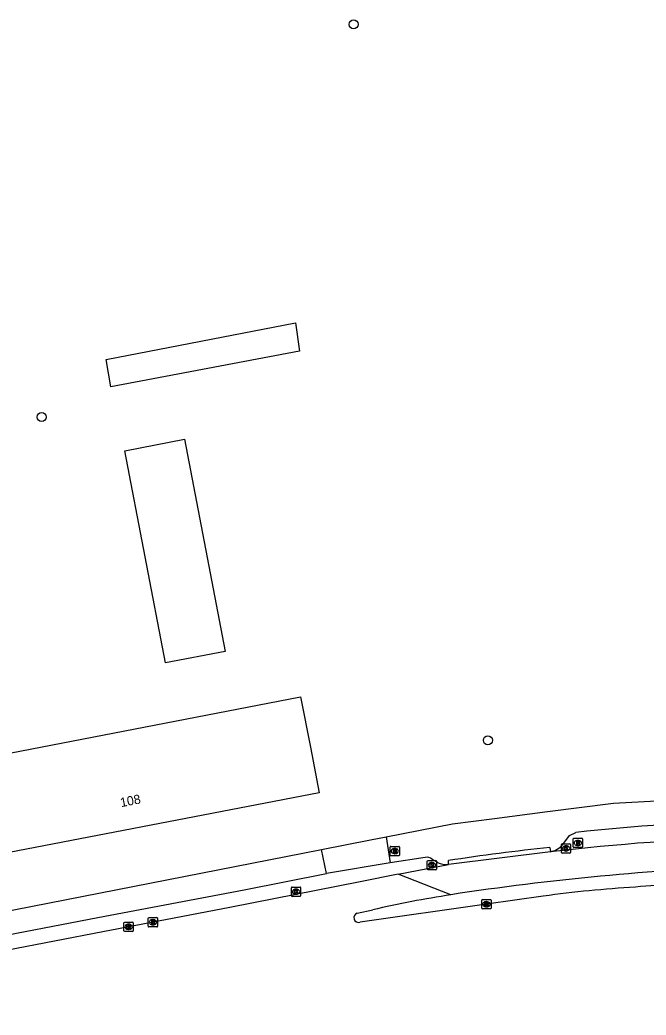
# Model space of a CAD drawing. Extents: x 160026 to 161302, y 384757 to 385701.
# Drawn here: x 160926.5 to 160994.2, y 384868 to 384975.5 of the extents above; entities that cross this region are included whole.
import ezdxf

# ---------------------------------------------------------------- set-up
doc = ezdxf.new("R2010")
doc.units = 0
for name, color, linetype in [('IMGEO_Boom', 7, 'Continuous'), ('IMGEO_Brandkraan', 7, 'Continuous'), ('IMGEO_Fietspad_open', 7, 'Continuous'), ('IMGEO_Kolk', 7, 'Continuous'), ('IMGEO_Pand', 7, 'Continuous'), ('IMGEO_Pand_nummerreeks', 7, 'Continuous'), ('IMGEO_Rijbaan_lokaal_gesloten', 7, 'Continuous'), ('IMGEO_Rijbaan_regionaal_gesloten', 7, 'Continuous'), ('IMGEO_Rioolput', 7, 'Continuous'), ('IMGEO_Voetpad_open', 7, 'Continuous')]:
    doc.layers.add(name, color=color, linetype=linetype)

msp = doc.modelspace()

# ---------------------------------------------------------------- linework, layer by layer
at = {"layer": 'IMGEO_Boom'}
for centre in [(160962.6, 384975.06), (160928.88, 384932.65), (160977.12, 384897.73)]:
    msp.add_circle(centre, 0.489, dxfattribs=at)
at = {"layer": 'IMGEO_Brandkraan'}
for p, q in [((160966.55, 384885.33), (160966.55, 384886.19)), ((160966.63, 384886.26), (160967.48, 384886.26)), ((160967.48, 384885.26), (160966.63, 384885.26)), ((160967.04, 384886.04), (160967.07, 384886.04)), ((160967.06, 384885.48), (160967.04, 384885.48)), ((160967.55, 384886.19), (160967.55, 384885.33))]:
    msp.add_line(p, q, dxfattribs=at)
for points in [[(160966.55, 384885.33), (160966.55, 384886.19)], [(160966.63, 384886.26), (160967.48, 384886.26)], [(160967.48, 384885.26), (160966.63, 384885.26)], [(160966.9, 384885.96), (160966.9, 384885.56), (160967.11, 384885.56)], [(160967.13, 384885.96), (160966.9, 384885.96)], [(160967.08, 384885.88), (160967.03, 384885.88), (160967.03, 384885.8)], [(160967.03, 384885.8), (160967.08, 384885.8)], [(160967.09, 384885.73), (160967.03, 384885.73), (160967.03, 384885.65)], [(160967.03, 384885.65), (160967.09, 384885.65)], [(160967.55, 384886.19), (160967.55, 384885.33)]]:
    msp.add_lwpolyline(points, dxfattribs=at)
for centre, radius, start, end in [((160966.63, 384886.19), 0.0765, 91.552, 178.448), ((160966.63, 384886.19), 0.0765, 91.552, 178.448), ((160966.63, 384885.34), 0.0765, 181.552, 268.448), ((160966.63, 384885.34), 0.0765, 181.552, 268.448), ((160967.08, 384885.84), 0.0379, 267.8285, 90.9355), ((160967.09, 384885.69), 0.0404, 269.8759, 90.5077), ((160967.12, 384885.81), 0.251, 268.6676, 293.5347), ((160967.14, 384885.82), 0.145, 59.4692, 91.5367), ((160967.16, 384885.86), 0.0922, 285.5137, 58.1501), ((160967.17, 384885.67), 0.105, 301.3115, 78.989), ((160967.48, 384886.19), 0.0765, 1.552, 88.448), ((160967.48, 384886.19), 0.0765, 1.552, 88.448), ((160967.48, 384885.34), 0.0765, 271.552, 358.448), ((160967.48, 384885.34), 0.0765, 271.552, 358.448)]:
    msp.add_arc(centre, radius, start, end, dxfattribs=at)
for centre, major_axis, ratio, start_param, end_param in [((160967.04, 384885.76), (-0.387, 0.002), 0.722429, 4.712389, 7.853982), ((160967.06, 384885.76), (-0.39, 0.002), 0.717154, 1.570796, 4.712389)]:
    msp.add_ellipse(centre, major_axis=major_axis, ratio=ratio, start_param=start_param, end_param=end_param, dxfattribs=at)
at = {"layer": 'IMGEO_Fietspad_open'}
for points in [[(160966.57, 384884.49), (160959.69, 384883.33)], [(160970.35, 384885.08), (160966.57, 384884.49)], [(160971.67, 384884.54), (160971.4, 384884.7), (160971.08, 384884.9)], [(160922.19, 384876.13), (160934.95, 384878.6), (160950.79, 384881.58), (160959.69, 384883.33)]]:
    msp.add_lwpolyline(points, dxfattribs=at)
for centre, radius, start, end in [((160970.5, 384884.1), 0.991, 53.9118, 98.6419), ((160972.71, 384886.65), 2.35, 243.7435, 274.2013)]:
    msp.add_arc(centre, radius, start, end, dxfattribs=at)
at = {"layer": 'IMGEO_Kolk'}
for p, q in [((160985.07, 384885.62), (160985.07, 384886.47)), ((160985.14, 384886.55), (160986, 384886.55)), ((160985.56, 384886.33), (160985.58, 384886.33)), ((160986.07, 384886.47), (160986.07, 384885.62)), ((160986, 384885.55), (160985.14, 384885.55)), ((160985.58, 384885.77), (160985.56, 384885.77)), ((160970.57, 384883.81), (160970.57, 384884.66)), ((160970.65, 384884.74), (160971.5, 384884.74)), ((160971.06, 384884.52), (160971.08, 384884.52)), ((160971.57, 384884.66), (160971.57, 384883.81)), ((160971.5, 384883.74), (160970.65, 384883.74)), ((160971.08, 384883.96), (160971.06, 384883.96)), ((160955.88, 384880.95), (160955.88, 384881.8)), ((160955.96, 384881.88), (160956.81, 384881.88)), ((160956.37, 384881.65), (160956.39, 384881.65)), ((160956.39, 384881.1), (160956.37, 384881.1)), ((160956.88, 384881.8), (160956.88, 384880.95)), ((160956.81, 384880.87), (160955.96, 384880.87)), ((160976.46, 384879.59), (160976.46, 384880.45)), ((160976.54, 384880.52), (160977.39, 384880.52)), ((160976.95, 384880.3), (160976.98, 384880.3)), ((160977.47, 384880.45), (160977.47, 384879.59)), ((160977.39, 384879.52), (160976.54, 384879.52)), ((160976.97, 384879.74), (160976.95, 384879.74)), ((160937.78, 384877.15), (160937.78, 384878)), ((160937.86, 384878.08), (160938.71, 384878.08)), ((160938.27, 384877.86), (160938.3, 384877.86)), ((160938.79, 384878), (160938.79, 384877.15)), ((160938.71, 384877.08), (160937.86, 384877.08)), ((160938.29, 384877.3), (160938.27, 384877.3))]:
    msp.add_line(p, q, dxfattribs=at)
for points in [[(160985.07, 384885.62), (160985.07, 384886.47)], [(160985.14, 384886.55), (160986, 384886.55)], [(160986.07, 384886.47), (160986.07, 384885.62)], [(160986, 384885.55), (160985.14, 384885.55)], [(160985.39, 384886.25), (160985.51, 384886.25), (160985.51, 384886.09), (160985.64, 384886.25), (160985.81, 384886.25), (160985.66, 384886.1), (160985.81, 384885.85), (160985.66, 384885.85), (160985.58, 384886.01), (160985.51, 384885.94), (160985.51, 384885.85), (160985.39, 384885.85), (160985.39, 384886.25)], [(160970.57, 384883.81), (160970.57, 384884.66)], [(160970.65, 384884.74), (160971.5, 384884.74)], [(160970.89, 384884.44), (160971.02, 384884.44), (160971.02, 384884.29), (160971.14, 384884.44), (160971.31, 384884.44), (160971.16, 384884.29), (160971.32, 384884.04), (160971.16, 384884.04), (160971.08, 384884.2), (160971.02, 384884.14), (160971.02, 384884.04), (160970.89, 384884.04), (160970.89, 384884.44)], [(160971.57, 384884.66), (160971.57, 384883.81)], [(160971.5, 384883.74), (160970.65, 384883.74)], [(160955.88, 384880.95), (160955.88, 384881.8)], [(160955.96, 384881.88), (160956.81, 384881.88)], [(160956.2, 384881.57), (160956.33, 384881.57), (160956.33, 384881.42), (160956.45, 384881.57), (160956.62, 384881.57), (160956.47, 384881.42), (160956.63, 384881.17), (160956.47, 384881.17), (160956.39, 384881.34), (160956.33, 384881.27), (160956.33, 384881.17), (160956.2, 384881.17), (160956.2, 384881.57)], [(160956.88, 384881.8), (160956.88, 384880.95)], [(160956.81, 384880.87), (160955.96, 384880.87)], [(160976.46, 384879.59), (160976.46, 384880.45)], [(160976.54, 384880.52), (160977.39, 384880.52)], [(160976.78, 384880.22), (160976.91, 384880.22), (160976.91, 384880.07), (160977.04, 384880.22), (160977.2, 384880.22), (160977.06, 384880.07), (160977.21, 384879.82), (160977.06, 384879.82), (160976.97, 384879.99), (160976.91, 384879.92), (160976.91, 384879.82), (160976.78, 384879.82), (160976.78, 384880.22)], [(160977.47, 384880.45), (160977.47, 384879.59)], [(160977.39, 384879.52), (160976.54, 384879.52)], [(160937.78, 384877.15), (160937.78, 384878)], [(160937.86, 384878.08), (160938.71, 384878.08)], [(160938.1, 384877.78), (160938.23, 384877.78), (160938.23, 384877.62), (160938.36, 384877.78), (160938.52, 384877.78), (160938.38, 384877.63), (160938.53, 384877.38), (160938.38, 384877.38), (160938.29, 384877.54), (160938.23, 384877.47), (160938.23, 384877.38), (160938.1, 384877.38), (160938.1, 384877.78)], [(160938.79, 384878), (160938.79, 384877.15)], [(160938.71, 384877.08), (160937.86, 384877.08)]]:
    msp.add_lwpolyline(points, dxfattribs=at)
for centre, start, end in [((160985.15, 384886.47), 91.552, 178.448), ((160985.15, 384886.47), 91.552, 178.448), ((160985.99, 384886.47), 1.552, 88.448), ((160985.99, 384886.47), 1.552, 88.448), ((160985.15, 384885.62), 181.552, 268.448), ((160985.15, 384885.62), 181.552, 268.448), ((160985.99, 384885.62), 271.552, 358.448), ((160985.99, 384885.62), 271.552, 358.448), ((160970.65, 384884.66), 91.552, 178.448), ((160970.65, 384884.66), 91.552, 178.448), ((160971.5, 384884.66), 1.552, 88.448), ((160971.5, 384884.66), 1.552, 88.448), ((160970.65, 384883.81), 181.552, 268.448), ((160970.65, 384883.81), 181.552, 268.448), ((160971.5, 384883.81), 271.552, 358.448), ((160971.5, 384883.81), 271.552, 358.448), ((160955.96, 384881.8), 91.552, 178.448), ((160955.96, 384881.8), 91.552, 178.448), ((160955.96, 384880.95), 181.552, 268.448), ((160955.96, 384880.95), 181.552, 268.448), ((160956.81, 384881.8), 1.552, 88.448), ((160956.81, 384881.8), 1.552, 88.448), ((160956.81, 384880.95), 271.552, 358.448), ((160956.81, 384880.95), 271.552, 358.448), ((160976.54, 384880.45), 91.552, 178.448), ((160976.54, 384880.45), 91.552, 178.448), ((160977.39, 384880.45), 1.552, 88.448), ((160977.39, 384880.45), 1.552, 88.448), ((160976.54, 384879.6), 181.552, 268.448), ((160976.54, 384879.6), 181.552, 268.448), ((160977.39, 384879.6), 271.552, 358.448), ((160977.39, 384879.6), 271.552, 358.448), ((160937.86, 384878), 91.552, 178.448), ((160937.86, 384878), 91.552, 178.448), ((160938.71, 384878), 1.552, 88.448), ((160938.71, 384878), 1.552, 88.448), ((160937.86, 384877.15), 181.552, 268.448), ((160937.86, 384877.15), 181.552, 268.448), ((160938.71, 384877.15), 271.552, 358.448), ((160938.71, 384877.15), 271.552, 358.448)]:
    msp.add_arc(centre, 0.0765, start, end, dxfattribs=at)
for centre, major_axis, ratio, start_param, end_param in [((160985.56, 384886.05), (-0.387, 0.002), 0.722429, 4.712389, 7.853982), ((160985.58, 384886.05), (-0.39, 0.002), 0.717154, 1.570796, 4.712389), ((160971.06, 384884.24), (-0.387, 0.002), 0.722429, 4.712389, 7.853982), ((160971.08, 384884.24), (-0.39, 0.002), 0.717154, 1.570796, 4.712389), ((160956.37, 384881.37), (-0.387, 0.002), 0.722429, 4.712389, 7.853982), ((160956.39, 384881.37), (-0.39, 0.002), 0.717154, 1.570796, 4.712389), ((160976.95, 384880.02), (-0.387, 0.002), 0.722429, 4.712389, 7.853982), ((160976.98, 384880.02), (-0.39, 0.002), 0.717154, 1.570796, 4.712389), ((160938.27, 384877.58), (-0.387, 0.002), 0.722429, 4.712389, 7.853982), ((160938.3, 384877.58), (-0.39, 0.002), 0.717154, 1.570796, 4.712389)]:
    msp.add_ellipse(centre, major_axis=major_axis, ratio=ratio, start_param=start_param, end_param=end_param, dxfattribs=at)
at = {"layer": 'IMGEO_Pand'}
for points in [[(160956.32, 384942.83), (160956.77, 384939.76), (160936.35, 384935.91), (160935.86, 384938.88), (160956.32, 384942.83)], [(160948.73, 384907.33), (160942.29, 384906.09), (160937.87, 384929), (160944.31, 384930.24), (160948.73, 384907.33)], [(160956.88, 384902.42), (160957.93, 384896.98), (160958.88, 384892.07), (160919.53, 384884.48), (160918.59, 384889.39), (160917.54, 384894.83), (160956.88, 384902.42)]]:
    msp.add_lwpolyline(points, dxfattribs=at)
at = {"layer": 'IMGEO_Rijbaan_lokaal_gesloten'}
for points in [[(160983.89, 384885.69), (160972.88, 384884.31)], [(160967.43, 384883.27), (160969.49, 384883.68), (160972.88, 384884.31)]]:
    msp.add_lwpolyline(points, dxfattribs=at)
for centre, radius, start, end in [((161017.76, 384584.8), 302.79, 92.3328, 96.4219), ((161016.22, 384598.05), 286.26, 92.138, 98.6596)]:
    msp.add_arc(centre, radius, start, end, dxfattribs=at)
at = {"layer": 'IMGEO_Rijbaan_regionaal_gesloten'}
for points in [[(160967.43, 384883.27), (160963.32, 384882.45), (160949.23, 384879.67), (160935.51, 384877.04), (160925.04, 384875.02), (160911.85, 384872.54), (160903.53, 384871.12), (160894.44, 384869.35), (160892.75, 384869.04), (160888.02, 384868.04)], [(160973.12, 384881.04), (160967.43, 384883.27)], [(160983.11, 384880.89), (160976.97, 384880.02), (160963.3, 384878.07)], [(160963, 384879.05), (160964.67, 384879.42)]]:
    msp.add_lwpolyline(points, dxfattribs=at)
for centre, radius, start, end in [((161051.96, 384077.07), 806.96, 93.86752, 94.18505), ((160990.77, 384766.39), 116, 98.7485, 102.9989), ((161001.76, 384742.82), 139.33, 93.5788, 97.6919), ((160963.15, 384878.56), 0.512, 106.976, 286.637)]:
    msp.add_arc(centre, radius, start, end, dxfattribs=at)
at = {"layer": 'IMGEO_Rioolput'}
for p, q in [((160986.35, 384886.22), (160986.35, 384887.07)), ((160986.43, 384887.14), (160987.28, 384887.14)), ((160986.84, 384886.92), (160986.87, 384886.92)), ((160986.86, 384886.36), (160986.84, 384886.36)), ((160987.35, 384887.07), (160987.35, 384886.22)), ((160987.28, 384886.14), (160986.43, 384886.14)), ((160940.41, 384877.65), (160940.41, 384878.5)), ((160940.49, 384878.58), (160941.34, 384878.58)), ((160940.9, 384878.36), (160940.93, 384878.36)), ((160940.92, 384877.8), (160940.9, 384877.8)), ((160941.41, 384878.5), (160941.41, 384877.65)), ((160941.34, 384877.58), (160940.49, 384877.58))]:
    msp.add_line(p, q, dxfattribs=at)
for points in [[(160986.35, 384886.22), (160986.35, 384887.07)], [(160986.43, 384887.14), (160987.28, 384887.14)], [(160986.94, 384886.84), (160986.69, 384886.84), (160986.69, 384886.44)], [(160986.69, 384886.44), (160986.81, 384886.44), (160986.81, 384886.6), (160986.82, 384886.6)], [(160986.87, 384886.76), (160986.81, 384886.76), (160986.81, 384886.68)], [(160986.81, 384886.68), (160986.86, 384886.68)], [(160986.87, 384886.57), (160986.94, 384886.44), (160987.08, 384886.44), (160987.02, 384886.57)], [(160987.35, 384887.07), (160987.35, 384886.22)], [(160987.28, 384886.14), (160986.43, 384886.14)], [(160940.41, 384877.65), (160940.41, 384878.5)], [(160940.49, 384878.58), (160941.34, 384878.58)], [(160941, 384878.28), (160940.75, 384878.28), (160940.75, 384877.88)], [(160940.75, 384877.88), (160940.87, 384877.88), (160940.87, 384878.04), (160940.88, 384878.04)], [(160940.93, 384878.2), (160940.87, 384878.2), (160940.87, 384878.12)], [(160940.87, 384878.12), (160940.92, 384878.12)], [(160940.93, 384878.01), (160941, 384877.88), (160941.14, 384877.88), (160941.08, 384878)], [(160941.41, 384878.5), (160941.41, 384877.65)], [(160941.34, 384877.58), (160940.49, 384877.58)]]:
    msp.add_lwpolyline(points, dxfattribs=at)
for centre, radius, start, end in [((160986.43, 384887.07), 0.0765, 91.552, 178.448), ((160986.43, 384887.07), 0.0765, 91.552, 178.448), ((160986.82, 384886.55), 0.0533, 26.0293, 88.6989), ((160986.85, 384886.87), 0.19, 274.7715, 282.9687), ((160986.87, 384886.66), 0.0964, 77.0061, 93.1865), ((160986.89, 384886.72), 0.0378, 276.6634, 79.6772), ((160986.94, 384886.73), 0.109, 350.3612, 89.416), ((160986.94, 384886.73), 0.112, 277.5842, 350.9817), ((160986.92, 384886.51), 0.108, 29.5134, 73.7905), ((160987.28, 384887.07), 0.0765, 1.552, 88.448), ((160987.28, 384887.07), 0.0765, 1.552, 88.448), ((160986.43, 384886.22), 0.0765, 181.552, 268.448), ((160986.43, 384886.22), 0.0765, 181.552, 268.448), ((160987.28, 384886.22), 0.0765, 271.552, 358.448), ((160987.28, 384886.22), 0.0765, 271.552, 358.448), ((160940.49, 384878.5), 0.0765, 91.552, 178.448), ((160940.49, 384878.5), 0.0765, 91.552, 178.448), ((160940.88, 384877.99), 0.0533, 26.0293, 88.6989), ((160940.91, 384878.31), 0.19, 274.7715, 282.9687), ((160940.93, 384878.1), 0.0964, 77.0061, 93.1865), ((160940.95, 384878.16), 0.0378, 276.6634, 79.6772), ((160941, 384878.17), 0.109, 350.3612, 89.416), ((160941, 384878.17), 0.112, 277.5842, 350.9817), ((160940.98, 384877.95), 0.108, 29.5134, 73.7905), ((160941.34, 384878.5), 0.0765, 1.552, 88.448), ((160941.34, 384878.5), 0.0765, 1.552, 88.448), ((160940.49, 384877.65), 0.0765, 181.552, 268.448), ((160940.49, 384877.65), 0.0765, 181.552, 268.448), ((160941.34, 384877.65), 0.0765, 271.552, 358.448), ((160941.34, 384877.65), 0.0765, 271.552, 358.448)]:
    msp.add_arc(centre, radius, start, end, dxfattribs=at)
for centre, major_axis, ratio, start_param, end_param in [((160986.84, 384886.64), (-0.387, 0.002), 0.722429, 4.712389, 7.853982), ((160986.86, 384886.64), (-0.39, 0.002), 0.717154, 1.570796, 4.712389), ((160940.9, 384878.08), (-0.387, 0.002), 0.722429, 4.712389, 7.853982), ((160940.92, 384878.08), (-0.39, 0.002), 0.717154, 1.570796, 4.712389)]:
    msp.add_ellipse(centre, major_axis=major_axis, ratio=ratio, start_param=start_param, end_param=end_param, dxfattribs=at)
at = {"layer": 'IMGEO_Voetpad_open'}
for points in [[(160966.13, 384887.31), (160973.3, 384888.71), (160977.82, 384889.29), (160983.58, 384890.03), (160990.7, 384890.95), (161000, 384891.43), (161007.39, 384891.65), (161010.14, 384891.73), (161021.58, 384892.06)], [(160985.21, 384886.48), (160985.94, 384887.46), (160986.62, 384887.78)], [(160959.15, 384885.94), (160964.45, 384886.98), (160966.13, 384887.31)], [(160966.13, 384887.31), (160966.57, 384884.49)], [(160875.59, 384872.64), (160890.76, 384874.01), (160920.33, 384878.35), (160959.15, 384885.94)], [(160959.69, 384883.33), (160959.15, 384885.94)], [(160983.81, 384886.15), (160983.89, 384885.69)], [(160972.88, 384884.31), (160972.85, 384884.73)]]:
    msp.add_lwpolyline(points, dxfattribs=at)
for centre, radius, start, end in [((161013.24, 384640.29), 248.91, 91.7267, 96.1381), ((160983.51, 384887.83), 2.17, 279.938, 321.4915), ((161010.08, 384640.77), 246.79, 96.1091, 98.6769)]:
    msp.add_arc(centre, radius, start, end, dxfattribs=at)

# ---------------------------------------------------------------- texts
at = {"layer": 'IMGEO_Pand_nummerreeks'}
msp.add_text('108', height=1, rotation=10.9204, dxfattribs=at).set_placement((160937.47, 384890.5))

doc.saveas('drawing.dxf')
